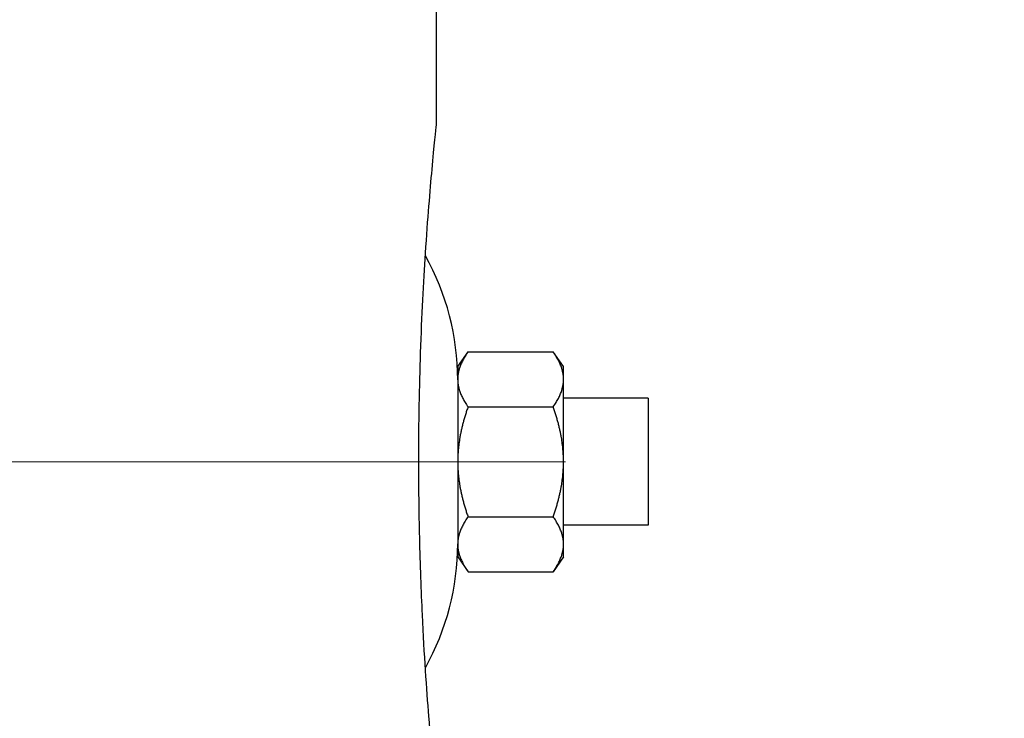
# Model space of a CAD drawing. Header units: inches. Extents: x 1 to 669, y 0 to 417.
# Tile 270 of 448: x 361.92 to 367.74, y 234.11 to 238.23. Entities that reach past the tile are written whole.
import ezdxf

# ---------------------------------------------------------------- set-up
doc = ezdxf.new("R2010")
doc.units = ezdxf.units.IN
doc.header["$LTSCALE"] = 12
doc.header["$MEASUREMENT"] = 0
doc.header["$PDMODE"] = 1
doc.linetypes.add('PS', pattern=[1.25, 0.625, -0.125, 0.125, -0.125, 0.125, -0.125])
doc.layers.get('0').update_dxf_attribs({"linetype": 'CONTINUOUS'})
doc.layers.get('Defpoints').update_dxf_attribs({"linetype": 'CONTINUOUS'})
doc.layers.add('D', color=2, linetype='CONTINUOUS')
doc.layers.add('PS', color=6, linetype='PS', lineweight=13)
doc.styles.get("Standard").update_dxf_attribs({"font": 'SIMPLEX.SHX', "width": 0.875})
doc.dimstyles.get("Standard").update_dxf_attribs({"dimscale": 28, "dimtxt": 0.125, "dimasz": 0.125, "dimexe": 0.04375, "dimexo": 0.0625, "dimgap": 0.04375, "dimtad": 0, "dimtih": 1, "dimtoh": 1, "dimdec": 4, "dimzin": 12, "dimdsep": 46, "dimlunit": 5, "dimtxsty": 'Standard', "dimcen": 0, "dimclrd": 256, "dimclre": 256, "dimclrt": 256, "dimadec": 1, "dimazin": 3, "dimtfac": 0.875, "dimtdec": 4, "dimtofl": 0, "dimtmove": 0, "dimatfit": 2, "dimfxl": 1, "dimtolj": 1, "dimtzin": 12, "dimlwd": 13, "dimlwe": 13, "dimarcsym": 0})
doc.dimstyles.new('STANDARD$0', dxfattribs={"dimscale": 32, "dimtxt": 0.09375, "dimasz": 0.0625, "dimexe": 0.03125, "dimexo": 0.03125, "dimgap": 0.03125, "dimtad": 1, "dimtih": 1, "dimtoh": 1, "dimdec": 4, "dimzin": 12, "dimdsep": 46, "dimlunit": 5, "dimtxsty": 'Standard', "dimcen": -0.03125, "dimclrd": 256, "dimclre": 256, "dimclrt": 256, "dimadec": 0, "dimazin": 0, "dimtfac": 0.875, "dimtdec": 4, "dimtofl": 0, "dimtmove": 0, "dimatfit": 3, "dimfxl": 1, "dimtolj": 1, "dimtzin": 12, "dimlwd": 13, "dimlwe": 13, "dimarcsym": 0})

# ---------------------------------------------------------------- blocks, each defined once
blk = doc.blocks.new('*D70')
at = {"layer": 'D', "lineweight": 13, "transparency": 16777216}
for p, q in [((327.5446, 287.0038), (425.2048, 287.0038)), ((424.2048, 285.0038), (424.2048, 231.3716)), ((424.2048, 167.621), (424.2048, 223.2466)), ((370.1312, 165.621), (425.2048, 165.621))]:
    blk.add_line(p, q, dxfattribs=at)
at = {"layer": 'D', "transparency": 16777216}
for points in [[(423.8715, 285.0038), (424.5382, 285.0038), (424.2048, 287.0038)], [(423.8715, 167.621), (424.5382, 167.621), (424.2048, 165.621)]]:
    blk.add_solid(points, dxfattribs=at)
at = {"layer": 'Defpoints', "color": 0, "transparency": 16777216}
for p in [(326.5446, 287.0038), (369.1312, 165.621), (424.2048, 165.621)]:
    blk.add_point(p, dxfattribs=at)
at = {"layer": 'D', "transparency": 16777216, "insert": (424.2048, 227.3091), "char_height": 3, "attachment_point": 5}
blk.add_mtext('\\A1;121{\\H0.875x;\\S1/2;}{}{\\C2;%%p1}', dxfattribs=at)

msp = doc.modelspace()

# ---------------------------------------------------------------- linework, layer by layer
at = {"extrusion": (-1, 4.93038e-32, -2.22045e-16)}
for p, q in [((364.38401, 237.62097), (364.38401, 246.29871)), ((364.50901, 236.18347), (364.56994, 236.27049)), ((364.56994, 236.27049), (365.07308, 236.27049)), ((365.13401, 236.18347), (365.07308, 236.27049)), ((364.50901, 236.18347), (364.50901, 235.05847)), ((365.13401, 235.05847), (365.13401, 236.18347)), ((365.63401, 235.99597), (365.13401, 235.99597)), ((365.63401, 235.99597), (365.63401, 235.24597)), ((364.56994, 235.94573), (365.07308, 235.94573)), ((364.56994, 235.29621), (365.07308, 235.29621)), ((365.63401, 235.24597), (365.13401, 235.24597)), ((364.50901, 235.05847), (364.56994, 234.97145)), ((365.13401, 235.05847), (365.07308, 234.97145)), ((364.56994, 234.97145), (365.07308, 234.97145))]:
    msp.add_line(p, q, dxfattribs=at)
for centre, start, end in [((363.00901, 236.1051), 0, 29.237575), ((363.00901, 235.13685), 330.762425, 0)]:
    msp.add_arc(centre, 1.5, start, end)
msp.add_open_spline([(364.38401, 233.62097), (364.38392, 233.62096), (364.3814, 233.64536), (364.3686, 233.77215), (364.35458, 233.91236), (364.32567, 234.27862), (364.31177, 234.47944), (364.29375, 234.85861), (364.28807, 235.01174), (364.28075, 235.32322), (364.27891, 235.47712), (364.27901, 235.63254), (364.27914, 235.85029), (364.28309, 236.06376), (364.29732, 236.4839), (364.30779, 236.6813), (364.33218, 237.05848), (364.34609, 237.22378), (364.37062, 237.49467), (364.37998, 237.58237), (364.38365, 237.61756), (364.38399, 237.62097), (364.38401, 237.62097)], degree=3, knots=[27.2285336, 27.2285336, 27.2285336, 27.2285336, 28.9586714, 28.9586714, 31.6983539, 31.6983539, 33.8506262, 33.8506262, 35.1355529, 35.1355529, 36.3199196, 36.3199196, 36.3199196, 37.9792124, 37.9792124, 39.7805526, 39.7805526, 41.95002, 41.95002, 44.5508934, 44.5508934, 45.1736705, 45.1736705, 45.1736705, 45.1736705])
for points, weights in [([(364.56994, 236.27049), (364.50901, 236.18347), (364.50901, 236.10811)], [1.05045771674, 1.0638190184, 1]), ([(365.13401, 236.10811), (365.13401, 236.18347), (365.07308, 236.27049)], [1, 1.0638190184, 1.05045771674]), ([(364.50901, 236.10811), (364.50901, 236.03275), (364.56994, 235.94573)], [1, 1.0638190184, 1.05045771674]), ([(365.07308, 235.94573), (365.13401, 236.03275), (365.13401, 236.10811)], [1.05045771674, 1.0638190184, 1]), ([(364.56994, 235.94573), (364.50901, 235.77169), (364.50901, 235.62097)], [1.05045771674, 1.0638190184, 1]), ([(365.13401, 235.62097), (365.13401, 235.77169), (365.07308, 235.94573)], [1, 1.0638190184, 1.05045771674]), ([(364.50901, 235.62097), (364.50901, 235.47025), (364.56994, 235.29621)], [1, 1.0638190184, 1.05045771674]), ([(365.07308, 235.29621), (365.13401, 235.47025), (365.13401, 235.62097)], [1.05045771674, 1.0638190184, 1]), ([(364.56994, 235.29621), (364.50901, 235.20919), (364.50901, 235.13383)], [1.05045771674, 1.0638190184, 1]), ([(365.13401, 235.13383), (365.13401, 235.20919), (365.07308, 235.29621)], [1, 1.0638190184, 1.05045771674]), ([(364.50901, 235.13383), (364.50901, 235.05847), (364.56994, 234.97145)], [1, 1.0638190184, 1.05045771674]), ([(365.07308, 234.97145), (365.13401, 235.05847), (365.13401, 235.13383)], [1.05045771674, 1.0638190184, 1])]:
    msp.add_rational_spline(points, weights, degree=2)
at = {"layer": 'PS'}
msp.add_line((365.14543, 235.62097), (303.99759, 235.62097), dxfattribs=at)

# ---------------------------------------------------------------- dimensions: what is measured, and where the dimension line sits
at = {"layer": 'D'}
dim = msp.add_linear_dim(base=(424.20482, 165.62097), p1=(326.54465, 287.0038), p2=(369.1312, 165.62097), angle=90, text='<>{}{\\C2;%%p1}', dimstyle='STANDARD$0', override={"dimdec": 1, "dimtp": 1, "dimtm": 1, "dimarcsym": 1}, dxfattribs=at)
dim.commit()
dim.dimension.update_dxf_attribs({"geometry": '*D70', "text_midpoint": (424.20482, 227.30911), "dimtype": 160})

# ---------------------------------------------------------------- leaders
at = {"layer": 'D', "annotation_type": 0, "has_hookline": 1, "hookline_direction": 0, "text_width": 26.6875}
msp.add_leader([(346.29356, 235.62097), (369.49455, 221.78919), (372.99455, 221.78919)], dimstyle='Standard', override={"dimgap": 0.04375, "dimtad": 0, "dimarcsym": 1}, dxfattribs=at)

doc.saveas('drawing.dxf')
